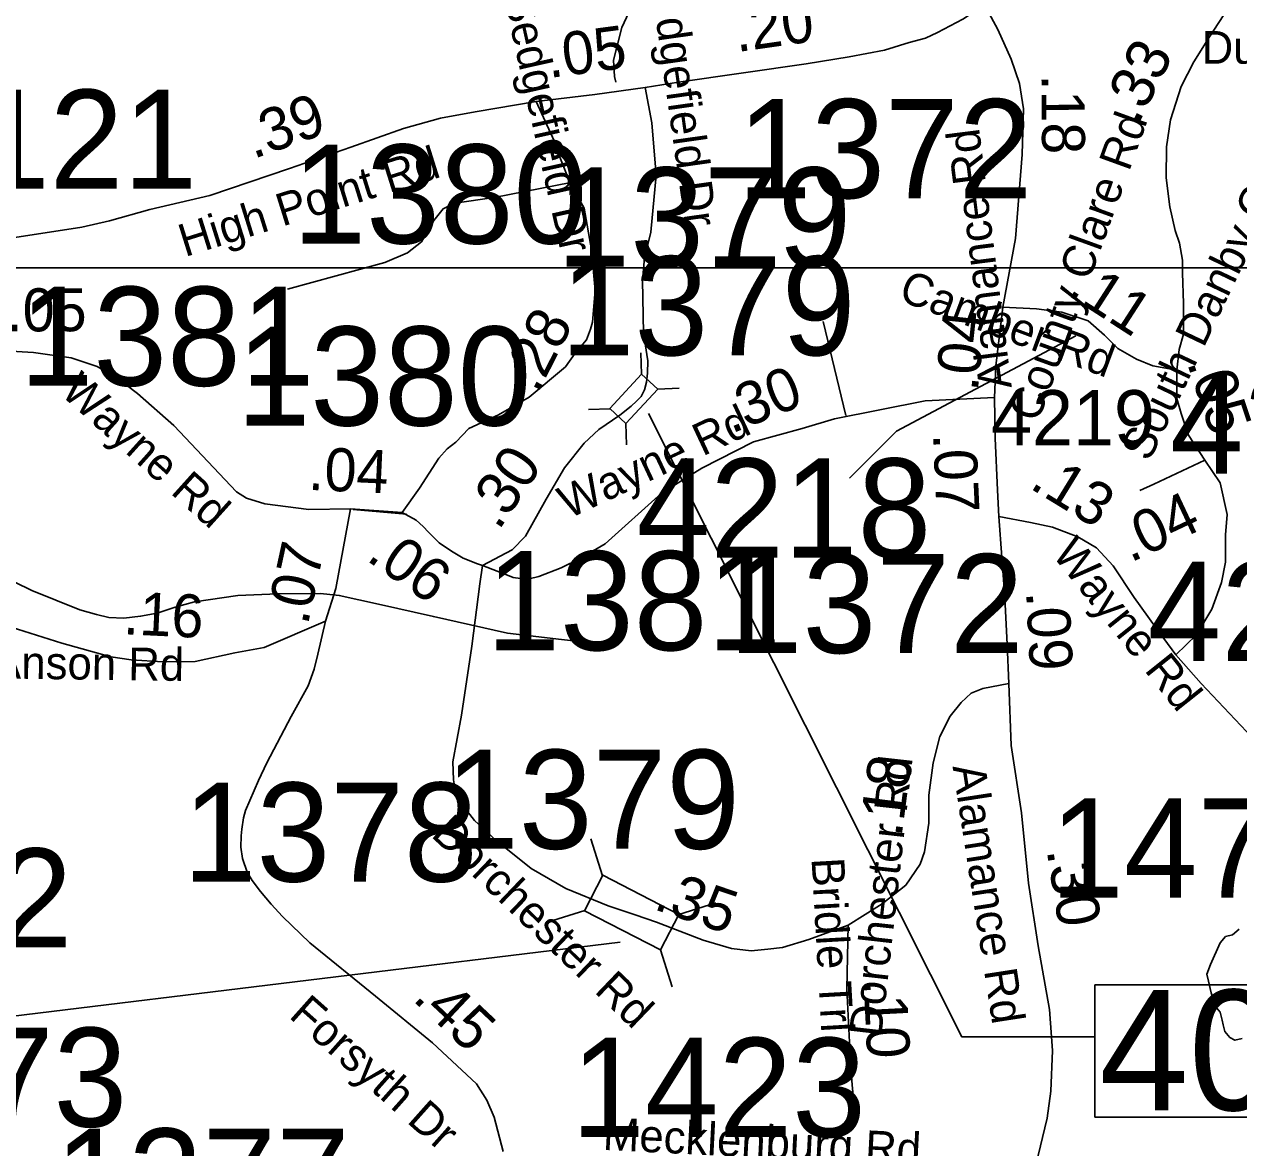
# Model space of a CAD drawing. Extents: x 1662474 to 1856135, y 779280 to 917889.
# Drawn here: x 1736747 to 1740276, y 824030 to 827296 of the extents above; entities that cross this region are included whole.
import ezdxf

# ---------------------------------------------------------------- set-up
doc = ezdxf.new("R2010")
doc.units = 0
for name, color, linetype in [('Cogo Default Point CELL', 7, 'Continuous'), ('Exist Hydrographic Misc Water Feature', 7, 'Continuous'), ('Exist Hydrographic Pond Under 1500 Sq Ft', 7, 'Continuous'), ('Exist Road Non-System Type 51', 7, 'Continuous'), ('Exist Road Secondary Mileage Tenths English Label', 7, 'Continuous'), ('Exist Road Secondary Structure Standard Bridge CELL', 7, 'Continuous'), ('Exist Road Secondary Structure Standard Bridge Number Label', 7, 'Continuous'), ('Exist Road Secondary Type 51 Attributed', 7, 'Continuous'), ('Exist Road Secondary Type 51 Label', 7, 'Continuous'), ('Map Preparation Inset Cut Line', 7, 'Continuous'), ('Prop DGN Element Guardrail', 7, 'Continuous'), ('Scratch_Level_0', 7, 'Continuous')]:
    doc.layers.add(name, color=color, linetype=linetype)

msp = doc.modelspace()

# ---------------------------------------------------------------- linework, layer by layer
at = {"layer": 'Cogo Default Point CELL'}
msp.add_lwpolyline([(1739803.1, 826390.7), (1739281.8, 826113), (1739145.4, 825976.6)], dxfattribs=at)
at = {"layer": 'Exist Hydrographic Misc Water Feature'}
for points in [[(1738465.8, 827128.2), (1738462.1, 827143.9), (1738458.6, 827191.5), (1738483.4, 827287), (1738522.6, 827373.3)], [(1736719, 825674.4), (1736768.8, 825649.6), (1736908.4, 825594.3), (1736956.4, 825580.1), (1736992.3, 825572), (1737036.4, 825569.5), (1737084.6, 825575.1), (1737132.6, 825584), (1737184.8, 825601.8), (1737241, 825617), (1737367.3, 825635.8), (1737483.6, 825640.8), (1737607.9, 825641.5), (1737661.8, 825635.5), (1737775.8, 825610.2), (1737935.7, 825574.1), (1738151.3, 825526.3), (1738209.1, 825519.3), (1738299.1, 825508.5), (1738351.2, 825502.5), (1738420.7, 825501.1)]]:
    msp.add_lwpolyline(points, dxfattribs=at)
at = {"layer": 'Exist Hydrographic Pond Under 1500 Sq Ft'}
for points in [[(1740222.2, 824424.4), (1740207.5, 824441.6), (1740196.5, 824480.8), (1740187.9, 824513.9), (1740183, 824534.7), (1740194, 824562.9), (1740222.2, 824625.4), (1740238.1, 824643.8), (1740257.8, 824648.7), (1740277.4, 824665.8)], [(1740286, 824347.3), (1740265.1, 824342.4), (1740250.4, 824350.9), (1740235.7, 824368.1), (1740230.8, 824387.7), (1740228.3, 824401.2), (1740222.2, 824424.4)]]:
    msp.add_lwpolyline(points, dxfattribs=at)
at = {"layer": 'Exist Road Non-System Type 51'}
for p, q in [((1739134.4, 826159), (1739068.2, 826432.2)), ((1737857, 825872.4), (1737702.6, 825885.9))]:
    msp.add_line(p, q, dxfattribs=at)
msp.add_lwpolyline([(1738334.9, 826835.7), (1738112.1, 826792.6), (1737998.4, 826776.1), (1737963.6, 826759.5), (1737936.5, 826725.9), (1737901.4, 826664), (1737860.6, 826631.2), (1737794.5, 826603.1), (1737511.9, 826525.9)], dxfattribs=at)
at = {"layer": 'Exist Road Secondary Structure Standard Bridge CELL'}
for p, q in [((1738538.5, 826341.2), (1738540.8, 826279)), ((1738649.7, 826238), (1738587.5, 826235.7)), ((1738448.9, 826178.3), (1738386.7, 826176)), ((1738494.5, 826136), (1738496.8, 826073.8)), ((1738427.5, 824820.2), (1738393.2, 824928.1)), ((1738756.4, 824742.4), (1738648.6, 824708.1)), ((1738375.4, 824719.7), (1738267.6, 824685.4)), ((1738629.6, 824497.4), (1738595.3, 824605.3))]:
    msp.add_line(p, q, dxfattribs=at)
for points in [[(1738587.5, 826235.7), (1738494.7, 826135.8), (1738448.1, 826179.1), (1738540.8, 826279)], [(1738595.3, 824605.3), (1738375.2, 824719.2), (1738428.4, 824822.1), (1738648.6, 824708.1)]]:
    msp.add_lwpolyline(points, close=True, dxfattribs=at)
at = {"layer": 'Exist Road Secondary Structure Standard Bridge Number Label'}
msp.add_line((1738478.6, 824627.3), (1735575, 824273.9), dxfattribs=at)
msp.add_lwpolyline([(1738560.7, 826164.3), (1739471.5, 824352), (1739857.8, 824352)], dxfattribs=at)
msp.add_lwpolyline([(1739858, 824503.3), (1740787, 824503.3), (1740787, 824119.2), (1739858, 824119.2)], close=True, dxfattribs=at)
at = {"layer": 'Exist Road Secondary Type 51 Attributed'}
for points in [[(1740096.5, 826290.2), (1740102.9, 826350.7), (1740115.6, 826395.4), (1740115.6, 826484.6), (1740112.4, 826573.9), (1740112.7, 826610.5), (1740104.5, 826659.7), (1740091.9, 826696.8), (1740075.5, 826765.1), (1740065.6, 826850), (1740066.7, 826940.2), (1740077.8, 827018.2), (1740109, 827115.1), (1740145.2, 827187), (1740190.9, 827259.4), (1740245.6, 827343.3), (1740327.6, 827425.2), (1740409.6, 827485.3), (1740486.2, 827513.4), (1740554.1, 827535.7), (1740626.5, 827544.6), (1740703.4, 827541.2), (1740770.2, 827523.4), (1740810.3, 827504.5)], [(1738551.2, 827112.7), (1738647.8, 827127.6), (1739019.3, 827180.7), (1739143.7, 827201.4), (1739246.4, 827220.8), (1739318.5, 827243.3), (1739365.9, 827255.9), (1739400.5, 827271.8), (1739474.3, 827310.8), (1739537.1, 827352.2)], [(1739590.4, 826474), (1739627.6, 826673.8), (1739647.1, 826917.6), (1739650.6, 827049.9), (1739639.4, 827123.5), (1739615.1, 827194.5), (1739575.7, 827280.9), (1739537.1, 827352.2)], [(1738234.5, 827071.4), (1738405.1, 827092.3), (1738551.2, 827112.7)], [(1738526, 826200.1), (1738539.2, 826213.7), (1738549.5, 826233.8), (1738555, 826256), (1738557.6, 826282), (1738559.3, 826317.3), (1738546.1, 826397.9), (1738543.6, 826552.7), (1738549.6, 826616.8), (1738568, 826692), (1738583.4, 826857.5), (1738570.7, 827009.9), (1738551.2, 827112.7)], [(1736295.7, 826605), (1736398.5, 826624.5), (1736503.5, 826646.3), (1736655.5, 826666.9), (1736913.7, 826705.9), (1736994, 826724.7), (1737111.1, 826757.6), (1737285.9, 826798.2), (1737517.3, 826876.9), (1737695.6, 826938.8), (1737848.4, 826993.4), (1737956.2, 827023.1), (1738057.4, 827041.5), (1738234.5, 827071.4)], [(1737844.6, 825877), (1737895.6, 825948), (1737951.1, 826034.4), (1737975.8, 826062.2), (1738000.9, 826081.4), (1738038.6, 826121.3), (1738124.9, 826160.3), (1738214.2, 826212.1), (1738319.3, 826300.7), (1738347.4, 826340.1), (1738380.4, 826379.1), (1738392.4, 826409.9), (1738398.5, 826430.5), (1738405.4, 826521.8), (1738394.7, 826640.3), (1738373.7, 826761.8), (1738333.1, 826833.9), (1738302.8, 826910), (1738286.2, 826957.3), (1738234.5, 827071.4)], [(1735947.4, 826481.2), (1736000.7, 826448.1), (1736027.7, 826433.1), (1736072.8, 826411.4), (1736176.3, 826388.1), (1736382, 826365.6), (1736773.7, 826341.6), (1736882.5, 826326.6), (1736958.7, 826301.4), (1737015.7, 826268.4), (1737075.8, 826222.6), (1737180.8, 826129.6), (1737363.6, 825937.1), (1737392.1, 825918.3), (1737445.4, 825901.8), (1737573.7, 825885.9), (1737694.8, 825887.8)], [(1739565.9, 826211), (1739570.4, 826303.5), (1739590.4, 826474)], [(1739590.4, 826474), (1739688.7, 826468.7), (1739762, 826459.1), (1739838.5, 826433.6), (1739886.2, 826392.2), (1739924.5, 826353.9), (1739978.6, 826322.1), (1740026.4, 826302.9), (1740096.5, 826290.2)], [(1740177.5, 826029.1), (1740130.1, 826101.2), (1740109, 826164.5), (1740096.5, 826208.5), (1740096.5, 826290.2)], [(1738078, 825722.6), (1738150.9, 825694.4), (1738167.6, 825688.1), (1738189, 825684.8), (1738213.6, 825684), (1738242.1, 825690.7), (1738306.9, 825716.2), (1738360, 825741.7), (1738435, 825786), (1738598.1, 825933.3), (1738715.9, 826005.4), (1738866, 826081.9), (1739007.3, 826120.6), (1739100.9, 826148.9), (1739364.8, 826201.2), (1739565.9, 826211)], [(1738078, 825722.6), (1738164.5, 825768.6), (1738203.7, 825807.6), (1738263.3, 825915.1), (1738316.9, 826007), (1738374.2, 826078), (1738416.5, 826118.1), (1738477.4, 826159.9), (1738510.6, 826185.5), (1738526, 826200.1)], [(1739579.3, 825865.2), (1739575.1, 825942.1), (1739568.4, 826092.4), (1739565.9, 826211)], [(1740177.5, 826029.1), (1740029.1, 825959.6), (1739989.2, 825940.8)], [(1740093.1, 825463.4), (1740153.4, 825521.1), (1740198, 825596.1), (1740226.1, 825673.5), (1740237.9, 825732.1), (1740237.9, 825811.8), (1740243, 825870.6), (1740222.1, 825963.4), (1740177.5, 826029.1)], [(1737621.9, 825561), (1737651.7, 825656.1), (1737694.8, 825887.8)], [(1737694.8, 825887.8), (1737844.6, 825877)], [(1737844.6, 825877), (1737885.4, 825854.3), (1737905.5, 825835.8), (1737921.8, 825819.9), (1737952.7, 825789), (1737988.2, 825764.3), (1738022.2, 825744.3), (1738063.8, 825727.3), (1738078, 825722.6)], [(1739607.6, 825379.3), (1739603.4, 825493.9), (1739596.4, 825628.6), (1739579.3, 825865.2)], [(1739579.3, 825865.2), (1739670.7, 825847.8), (1739734.6, 825834), (1739808.9, 825806.4), (1739862.4, 825773.6), (1739911.3, 825721.9), (1739972.6, 825629.9), (1740034.7, 825543.5), (1740093.1, 825463.4)], [(1739140.7, 824677), (1739027, 824635.1), (1738950.5, 824612.1), (1738907.8, 824607.1), (1738859.5, 824602), (1738801.8, 824609.5), (1738719.2, 824633.8), (1738584, 824685.9), (1738522.3, 824707), (1738443.5, 824733.6), (1738320.6, 824783.7), (1738220.2, 824841.4), (1738117.3, 824924.2), (1738054.6, 824981.8), (1738017, 825029.5), (1737999.4, 825064.6), (1737994.4, 825099.7), (1737991.9, 825152.4), (1738017, 825287.8), (1738047.1, 825488.4), (1738070.5, 825669.2), (1738078, 825722.6)], [(1737621.9, 825561), (1737443.7, 825483.9), (1737358.8, 825468.9), (1737243.4, 825444), (1737149.2, 825442.8), (1737057, 825448.2), (1736998.5, 825456.8), (1736855.6, 825497.1), (1736670.8, 825555.4)], [(1738138.3, 824018.9), (1738111.9, 824119.2), (1738090.9, 824168.4), (1738060.6, 824215.8), (1737933.4, 824335.4), (1737767.3, 824470.5), (1737576.8, 824626.2), (1737496.7, 824701.9), (1737463.8, 824737.9), (1737433.3, 824774.7), (1737409.2, 824806.8), (1737394.8, 824830.8), (1737380.4, 824870.9), (1737376.1, 824903.7), (1737377.1, 824936.7), (1737378.7, 824955.9), (1737383.6, 824989.6), (1737390, 825010.4), (1737427.7, 825097.2), (1737451.4, 825148.7), (1737522.6, 825283.5), (1737571.5, 825372.4), (1737588.7, 825421.7), (1737599.9, 825465.4), (1737621.9, 825561)], [(1740093.1, 825463.4), (1740166.8, 825379.9), (1740298.8, 825240), (1740401.7, 825142.4), (1740510, 825060.6), (1740604.1, 825016.4), (1740742.1, 824975.3)], [(1739607.6, 825379.3), (1739532.5, 825365.2), (1739498.3, 825351.2), (1739469, 825324.7), (1739437.1, 825284.4), (1739407.4, 825225.1), (1739387.7, 825148.6), (1739375.3, 825054.8), (1739375.3, 824973.3), (1739362.9, 824890.1)], [(1739666.6, 823868), (1739686.9, 823979), (1739719, 824116.3), (1739730.4, 824194.1), (1739735, 824313.1), (1739725.8, 824432.1), (1739693.5, 824617.2), (1739665.2, 824799.4), (1739644.9, 825003.6), (1739614.5, 825199.8), (1739607.6, 825379.3)], [(1739362.9, 824890.1), (1739350.6, 824854.8), (1739308.6, 824793.1), (1739239.5, 824738.7), (1739140.7, 824677)], [(1739140.7, 824677), (1739137.5, 824492.4), (1739149.2, 824259.5), (1739158.1, 824145.5)]]:
    msp.add_lwpolyline(points, dxfattribs=at)
at = {"layer": 'Map Preparation Inset Cut Line'}
for points in [[(1731035.7, 826588.1), (1793585.1, 826588.1), (1793585.1, 870408.9), (1731035.7, 870408.9)], [(1793585.1, 782767.4), (1731035.7, 782767.4), (1731035.7, 826588.1), (1793585.1, 826588.1)]]:
    msp.add_lwpolyline(points, close=True, dxfattribs=at)

# ---------------------------------------------------------------- texts
at = {"layer": 'Cogo Default Point CELL'}
for s, p in [('4121', (1736392, 826818)), ('1372', (1738819.8, 826790.6)), ('1380', (1737525.9, 826658.6)), ('1379', (1738293.5, 826591.9)), ('1379', (1738305.7, 826333.8)), ('1381', (1736733.2, 826245.1)), ('1380', (1737363.7, 826129.5)), ('4206', (1740076.1, 825989.8)), ('4218', (1738525.9, 825745.9)), ('1381', (1738089.4, 825476.4)), ('1372', (1738794.3, 825468)), ('4217', (1740011, 825445.4)), ('1379', (1737969.8, 824899)), ('1378', (1737207.5, 824803.6)), ('1479', (1739728.3, 824757.4)), ('1372', (1736029.5, 824612.2)), ('1373', (1736189.1, 824091)), ('1423', (1738335.9, 824061.6)), ('1377', (1736835.9, 823797.9))]:
    msp.add_text(s, height=288, dxfattribs=at).set_placement(p)
at = {"layer": 'Exist Road Secondary Mileage Tenths English Label'}
for s, rotation, p in [('.05', 7.6284, (1738272, 827139.7)), ('.18', 270.4786, (1739702.8, 827150)), ('.39', 19.4676, (1737412.1, 826904)), ('.11', 327.1305, (1739774.3, 826511.2)), ('.05', 0.142, (1736695.6, 826403.2)), ('.04', 83.8232, (1739517.4, 826226.5)), ('.05', 288.4425, (1740124.9, 826312.7)), ('.04', 357.3469, (1737570.4, 825942.8)), ('.07', 77.7373, (1737570.3, 825546.5)), ('.06', 325.1879, (1737737.2, 825739.9)), ('.16', 357.2748, (1737032.7, 825523)), ('.30', 279.0671, (1739717.6, 824895.2)), ('.35', 341.2667, (1738572.1, 824724.7)), ('.10', 272.8929, (1739185.4, 824518.8)), ('.45', 316.7583, (1737872.2, 824460.5))]:
    msp.add_text(s, height=125, rotation=rotation, dxfattribs=at).set_placement(p)
at = {"layer": 'Exist Road Secondary Structure Standard Bridge Number Label'}
msp.add_text('401', height=350, dxfattribs=at).set_placement((1739870.6, 824139))
at = {"layer": 'Exist Road Secondary Type 51 Label'}
for s, rotation, p in [('E Sedgefield Dr', 278.0446, (1738543.5, 827583.8)), ('W Sedgefield Dr', 282.6058, (1738105.4, 827528.3)), ('Landsberg Ct S', 311.5153, (1740235.1, 827471.8)), ('South Danby Castle Rd', 64.4987, (1740015.7, 826021.5)), ('County Clare Rd', 70.0745, (1739692.4, 826135.4)), ('Alamance Rd', 97.2046, (1739616.7, 826240.6)), ('High Point Rd', 17.3916, (1737213.4, 826619.1)), ('Camber Rd', 339.5171, (1739283.6, 826495.1)), ('Wayne Rd', 318.0511, (1736848.4, 826221.7)), ('Wayne Rd', 25.04, (1738327.6, 825856.9)), ('Wayne Rd', 308.6059, (1739731.1, 825755.1)), ('Anson Rd', 359.2498, (1736652.8, 825394.5)), ('Dorchester Rd', 83.5992, (1739237.4, 824349.5)), ('Alamance Rd', 278.7795, (1739444.2, 825138.6)), ('Dorchester Rd', 316.29, (1737925.8, 824937.3)), ('Bridle Trl', 273.2467, (1739034.4, 824871.2)), ('Forsyth Dr', 318.3186, (1737512.7, 824410.6)), ('Mecklenburg Rd', 357.1477, (1738426.7, 824023.9))]:
    msp.add_text(s, height=95, rotation=rotation, dxfattribs=at).set_placement(p)
msp.add_text('Dublin Castle Ct', height=95, dxfattribs=at).set_placement((1740168.4, 827181.5))
at = {"layer": 'Prop DGN Element Guardrail'}
for s, rotation, p in [('.20', 8.1411, (1738817.5, 827215)), ('.33', 63.2576, (1739983.2, 827001.5)), ('.28', 63.1006, (1738238.3, 826220.2)), ('.30', 21.8775, (1738801.3, 826105.2)), ('.07', 272.5522, (1739387.7, 826105.3)), ('.30', 56.0087, (1738125, 825821.8)), ('.13', 328.5072, (1739664.7, 825949.6)), ('.04', 25.1916, (1739961.5, 825730.1)), ('.09', 272.9369, (1739658.1, 825646.3)), ('.18', 82.5015, (1739296, 824931))]:
    msp.add_text(s, height=125, rotation=rotation, dxfattribs=at).set_placement(p)
at = {"layer": 'Scratch_Level_0'}
msp.add_text('4219', height=160, dxfattribs=at).set_placement((1739556.5, 826072.5))

doc.saveas('drawing.dxf')
